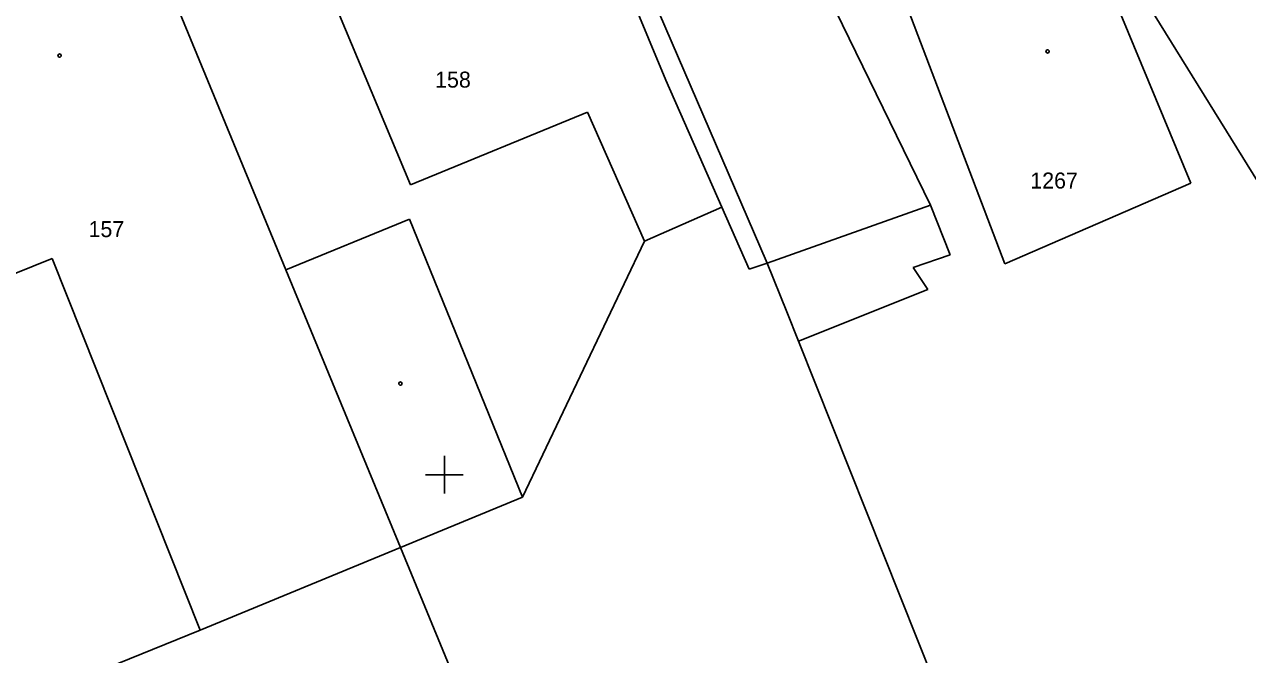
# Model space of a CAD drawing. Extents: x -711081 to -709338, y -1025122 to -1024092.
# Drawn here: x -710386.16 to -710353.67, y -1024804.77 to -1024788.04 of the extents above; entities that cross this region are included whole.
import ezdxf

# ---------------------------------------------------------------- set-up
doc = ezdxf.new("R2010")
doc.units = 0
for name, color, linetype in [('Z_hektometricka_sit', 7, 'Continuous'), ('Z_katastr_cisla_stavebni', 7, 'Continuous'), ('Z_katastr_hranice', 7, 'Continuous'), ('Z_katastr_vnitrni_kresba', 7, 'Continuous'), ('Z_katastr_znacky_budov', 7, 'Continuous')]:
    doc.layers.add(name, color=color, linetype=linetype)

msp = doc.modelspace()

# ---------------------------------------------------------------- linework, layer by layer
at = {"layer": 'Z_hektometricka_sit'}
for p, q in [((-710375, -1024799.5), (-710375, -1024800.5)), ((-710375.5, -1024800), (-710374.5, -1024800))]:
    msp.add_line(p, q, dxfattribs=at)
at = {"layer": 'Z_katastr_hranice'}
for p, q in [((-710373, -1024779.16), (-710366.43, -1024794.38)), ((-710379.21, -1024794.56), (-710383.73, -1024783.63)), ((-710357.93, -1024785.61), (-710355.18, -1024792.26)), ((-710362.09, -1024792.84), (-710365.45, -1024785.96)), ((-710343.93, -1024807.52), (-710356.84, -1024786.66)), ((-710360.12, -1024794.4), (-710362.67, -1024787.7)), ((-710355.18, -1024792.26), (-710360.12, -1024794.4)), ((-710369.69, -1024793.8), (-710367.63, -1024792.89)), ((-710367.63, -1024792.89), (-710366.91, -1024794.54)), ((-710361.57, -1024794.16), (-710362.09, -1024792.84)), ((-710372.93, -1024800.59), (-710369.69, -1024793.8)), ((-710362.55, -1024794.5), (-710361.57, -1024794.16)), ((-710376.17, -1024801.93), (-710379.21, -1024794.56)), ((-710366.91, -1024794.54), (-710366.43, -1024794.38)), ((-710366.43, -1024794.38), (-710365.91, -1024795.67)), ((-710362.16, -1024795.08), (-710362.55, -1024794.5)), ((-710365.6, -1024796.45), (-710362.16, -1024795.08)), ((-710365.91, -1024795.67), (-710365.6, -1024796.45)), ((-710365.6, -1024796.45), (-710354.62, -1024823.98)), ((-710376.17, -1024801.93), (-710372.93, -1024800.59)), ((-710381.49, -1024804.13), (-710376.17, -1024801.93)), ((-710365.26, -1024828.33), (-710376.17, -1024801.93)), ((-710388.61, -1024807), (-710381.49, -1024804.13))]:
    msp.add_line(p, q, dxfattribs=at)
at = {"layer": 'Z_katastr_vnitrni_kresba'}
for p, q in [((-710373.37, -1024779.31), (-710369.12, -1024789.52)), ((-710378.74, -1024785.51), (-710375.9, -1024792.3)), ((-710369.12, -1024789.52), (-710367.63, -1024792.89)), ((-710375.9, -1024792.3), (-710371.2, -1024790.37)), ((-710371.2, -1024790.37), (-710369.69, -1024793.8)), ((-710362.09, -1024792.84), (-710366.43, -1024794.38)), ((-710375.93, -1024793.21), (-710379.21, -1024794.56)), ((-710372.93, -1024800.59), (-710375.93, -1024793.21)), ((-710388.18, -1024795.36), (-710385.42, -1024794.26)), ((-710385.42, -1024794.26), (-710381.49, -1024804.13))]:
    msp.add_line(p, q, dxfattribs=at)
at = {"layer": 'Z_katastr_znacky_budov'}
for centre in [(-710385.222, -1024788.87), (-710358.982, -1024788.76), (-710376.172, -1024797.58)]:
    msp.add_circle(centre, 0.0437, dxfattribs=at)

# ---------------------------------------------------------------- texts
at = {"layer": 'Z_katastr_cisla_stavebni'}
for s, p in [('158', (-710375.249, -1024789.72)), ('1267', (-710359.44, -1024792.4)), ('157', (-710384.454, -1024793.69))]:
    msp.add_text(s, height=0.425, dxfattribs=at).set_placement(p)

doc.saveas('drawing.dxf')
